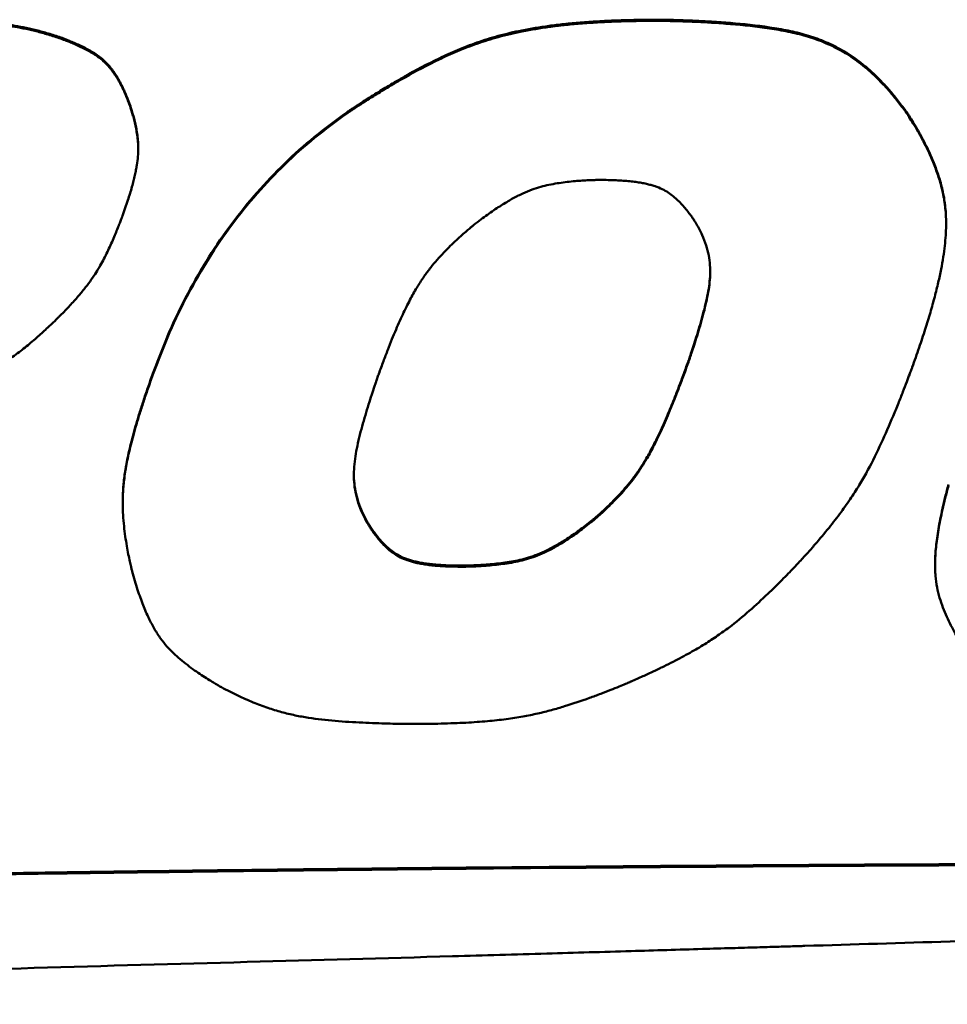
# Model space of a CAD drawing. Header units: inches. Extents: x 0.8 to 75.7, y -7.8 to 49.3.
# Tile 293 of 339: x 63.589 to 64.257, y 23.529 to 24.239. Entities that reach past the tile are written whole.
import ezdxf

# ---------------------------------------------------------------- set-up
doc = ezdxf.new("R2010")
doc.units = ezdxf.units.IN
doc.header["$MEASUREMENT"] = 0
doc.layers.add('Visible Edges(ROSSANSI)', color=7, linetype='Continuous', lineweight=50)
doc.layers.add('Visible Tangent Edges(ROSSANSI)', color=7, linetype='Continuous', lineweight=50)

msp = doc.modelspace()

# ---------------------------------------------------------------- linework, layer by layer
at = {"layer": 'Visible Edges(ROSSANSI)'}
for p, q in [((63.82444, 24.17219), (63.82444, 24.17141)), ((63.67423, 24.14688), (63.67423, 24.1461)), ((64.25633, 24.09282), (64.25633, 24.09204)), ((63.68524, 23.98534), (63.68524, 23.98456)), ((63.66305, 23.89176), (63.66305, 23.89098)), ((63.83874, 23.87804), (63.83874, 23.87726)), ((64.24842, 23.84689), (64.24842, 23.84611))]:
    msp.add_line(p, q, dxfattribs=at)
for points, knots in [([(63.50203, 24.23909), (63.50213, 24.23909), (63.50252, 24.23909), (63.50337, 24.23908), (63.50475, 24.23908), (63.50661, 24.23907), (63.50891, 24.23906), (63.51273, 24.23902), (63.51827, 24.23896), (63.52565, 24.23884), (63.53661, 24.23859), (63.55057, 24.23813), (63.56717, 24.23716), (63.58071, 24.23558), (63.59149, 24.23366), (63.59982, 24.2318), (63.60846, 24.2295), (63.61425, 24.22761), (63.61724, 24.22664)], [0, 0, 0, 0, 0.0007588, 0.0029618, 0.0064991, 0.0112607, 0.0171367, 0.0240171, 0.0403516, 0.0593852, 0.0802394, 0.1238996, 0.1658645, 0.2068912, 0.2278278, 0.249482, 0.2721956, 0.2963167, 0.2963167, 0.2963167, 0.2963167]), ([(63.61724, 24.22586), (63.61425, 24.22683), (63.60846, 24.22872), (63.59982, 24.23102), (63.59149, 24.23289), (63.58071, 24.2348), (63.56717, 24.23638), (63.55057, 24.23735), (63.53661, 24.23781), (63.52565, 24.23806), (63.51827, 24.23818), (63.51273, 24.23824), (63.50891, 24.23828), (63.50661, 24.23829), (63.50475, 24.2383), (63.50337, 24.23831), (63.50252, 24.23831), (63.50213, 24.23831), (63.50203, 24.23831)], [-0.2963167, -0.2963167, -0.2963167, -0.2963167, -0.2721956, -0.249482, -0.2278278, -0.2068912, -0.1658645, -0.1238996, -0.0802394, -0.0593852, -0.0403516, -0.0240171, -0.0171367, -0.0112607, -0.0064991, -0.0029618, -0.0007588, 0, 0, 0, 0]), ([(63.82444, 24.17219), (63.82457, 24.17228), (63.82505, 24.17261), (63.8261, 24.17333), (63.82783, 24.1745), (63.83131, 24.17683), (63.837, 24.18054), (63.84524, 24.18576), (63.85511, 24.19176), (63.87037, 24.20062), (63.88681, 24.20934), (63.90435, 24.21737), (63.91851, 24.22286), (63.93402, 24.22767), (63.95139, 24.23172), (63.96732, 24.23433), (63.98135, 24.23603), (63.993, 24.23711), (64.00551, 24.23797), (64.01895, 24.23859), (64.03338, 24.23897), (64.04334, 24.23902), (64.04849, 24.23904)], [0, 0, 0, 0, 0.0011676, 0.0045673, 0.0100445, 0.0174452, 0.0374009, 0.0632068, 0.0936422, 0.1274962, 0.2006828, 0.238091, 0.2766398, 0.3176805, 0.3626626, 0.4130946, 0.4408345, 0.4705084, 0.5023052, 0.5364121, 0.573015, 0.6122979, 0.6122979, 0.6122979, 0.6122979]), ([(64.04849, 24.23826), (64.04334, 24.23824), (64.03338, 24.23819), (64.01895, 24.23781), (64.00551, 24.23719), (63.993, 24.23633), (63.98135, 24.23525), (63.96732, 24.23355), (63.95139, 24.23094), (63.93402, 24.22689), (63.91851, 24.22208), (63.90435, 24.21659), (63.88681, 24.20856), (63.87037, 24.19984), (63.85511, 24.19098), (63.84524, 24.18498), (63.837, 24.17976), (63.83131, 24.17605), (63.82783, 24.17372), (63.8261, 24.17255), (63.82505, 24.17183), (63.82457, 24.1715), (63.82444, 24.17141)], [-0.6122979, -0.6122979, -0.6122979, -0.6122979, -0.573015, -0.5364121, -0.5023052, -0.4705084, -0.4408345, -0.4130946, -0.3626626, -0.3176805, -0.2766398, -0.238091, -0.2006828, -0.1274962, -0.0936422, -0.0632068, -0.0374009, -0.0174452, -0.0100445, -0.0045673, -0.0011676, 0, 0, 0, 0]), ([(64.04849, 24.23904), (64.04866, 24.23904), (64.04931, 24.23904), (64.05074, 24.23903), (64.05304, 24.239), (64.05615, 24.23896), (64.05999, 24.23887), (64.06635, 24.2387), (64.07557, 24.23836), (64.08779, 24.23772), (64.10586, 24.23643), (64.1243, 24.23448), (64.14248, 24.23138), (64.15554, 24.22821), (64.16819, 24.22385), (64.1805, 24.21795), (64.19033, 24.21162), (64.19804, 24.2056), (64.20391, 24.20042), (64.20978, 24.19463), (64.21564, 24.18819), (64.22154, 24.18108), (64.2253, 24.17599), (64.22724, 24.17336)], [0, 0, 0, 0, 0.001272, 0.004962, 0.0108814, 0.0188415, 0.028654, 0.0401309, 0.067327, 0.0989329, 0.1334605, 0.2053967, 0.2402645, 0.2742755, 0.3081759, 0.3429371, 0.3797375, 0.3993196, 0.4199094, 0.4416771, 0.4647908, 0.4894154, 0.5157114, 0.5157114, 0.5157114, 0.5157114]), ([(64.22724, 24.17258), (64.2253, 24.17521), (64.22154, 24.1803), (64.21564, 24.18741), (64.20978, 24.19385), (64.20391, 24.19964), (64.19804, 24.20482), (64.19033, 24.21084), (64.1805, 24.21717), (64.16819, 24.22307), (64.15554, 24.22743), (64.14248, 24.2306), (64.1243, 24.2337), (64.10586, 24.23565), (64.08779, 24.23694), (64.07557, 24.23758), (64.06635, 24.23792), (64.05999, 24.23809), (64.05615, 24.23818), (64.05304, 24.23823), (64.05074, 24.23825), (64.04931, 24.23826), (64.04866, 24.23826), (64.04849, 24.23826)], [-0.5157114, -0.5157114, -0.5157114, -0.5157114, -0.4894154, -0.4647908, -0.4416771, -0.4199094, -0.3993196, -0.3797375, -0.3429371, -0.3081759, -0.2742755, -0.2402645, -0.2053967, -0.1334605, -0.0989329, -0.067327, -0.0401309, -0.028654, -0.0188415, -0.0108814, -0.004962, -0.001272, 0, 0, 0, 0]), ([(63.61724, 24.22664), (63.61729, 24.22663), (63.61747, 24.22657), (63.61787, 24.22643), (63.61852, 24.2262), (63.61982, 24.22573), (63.6219, 24.22494), (63.62485, 24.22377), (63.62829, 24.22233), (63.63341, 24.22002), (63.63862, 24.21737), (63.64369, 24.21428), (63.64737, 24.21161), (63.65091, 24.20845), (63.65369, 24.20537), (63.65586, 24.20256), (63.65752, 24.20019), (63.65916, 24.19758), (63.6608, 24.19473), (63.66243, 24.1916), (63.66406, 24.18818), (63.66569, 24.18446), (63.66673, 24.18186), (63.66727, 24.18051)], [0, 0, 0, 0, 0.0003809, 0.0014883, 0.0032691, 0.0056703, 0.0121231, 0.0204262, 0.0301625, 0.0409196, 0.0638803, 0.0754322, 0.0871785, 0.0995352, 0.1129781, 0.1202687, 0.1280247, 0.1363117, 0.1451947, 0.1547383, 0.1650056, 0.176059, 0.1879596, 0.1879596, 0.1879596, 0.1879596]), ([(63.66727, 24.17973), (63.66673, 24.18108), (63.66569, 24.18368), (63.66406, 24.1874), (63.66243, 24.19082), (63.6608, 24.19395), (63.65916, 24.1968), (63.65752, 24.19941), (63.65586, 24.20178), (63.65369, 24.20459), (63.65091, 24.20767), (63.64737, 24.21083), (63.64369, 24.2135), (63.63862, 24.21659), (63.63341, 24.21924), (63.62829, 24.22155), (63.62485, 24.22299), (63.6219, 24.22416), (63.61982, 24.22495), (63.61852, 24.22542), (63.61787, 24.22565), (63.61747, 24.22579), (63.61729, 24.22585), (63.61724, 24.22586)], [-0.1879596, -0.1879596, -0.1879596, -0.1879596, -0.176059, -0.1650056, -0.1547383, -0.1451947, -0.1363117, -0.1280247, -0.1202687, -0.1129781, -0.0995352, -0.0871785, -0.0754322, -0.0638803, -0.0409196, -0.0301625, -0.0204262, -0.0121231, -0.0056703, -0.0032691, -0.0014883, -0.0003809, 0, 0, 0, 0]), ([(63.66287, 24.09765), (63.66357, 24.09959), (63.66491, 24.10333), (63.66673, 24.10876), (63.66833, 24.11381), (63.6697, 24.1185), (63.67087, 24.12286), (63.67184, 24.12691), (63.67263, 24.13067), (63.67343, 24.13519), (63.67406, 24.14033), (63.67431, 24.14602), (63.67409, 24.15118), (63.67352, 24.156), (63.67273, 24.16057), (63.67178, 24.16489), (63.67077, 24.16886), (63.66976, 24.17237), (63.66883, 24.17529), (63.66808, 24.17751), (63.66759, 24.17887), (63.66735, 24.17951), (63.66728, 24.17968), (63.66727, 24.17973)], [-0.2320839, -0.2320839, -0.2320839, -0.2320839, -0.215157, -0.1994959, -0.1850202, -0.1716488, -0.1593004, -0.1478928, -0.1373431, -0.1275682, -0.1100103, -0.0945477, -0.0805238, -0.067314, -0.0544835, -0.0422122, -0.0308408, -0.0207208, -0.0122107, -0.0056747, -0.0014808, -0.000378, 0, 0, 0, 0]), ([(63.66727, 24.18051), (63.66728, 24.18046), (63.66735, 24.18029), (63.66759, 24.17965), (63.66808, 24.17829), (63.66883, 24.17607), (63.66976, 24.17315), (63.67077, 24.16964), (63.67178, 24.16567), (63.67273, 24.16135), (63.67352, 24.15678), (63.67409, 24.15196), (63.67423, 24.14864), (63.67423, 24.14691), (63.67423, 24.14688)], [0, 0, 0, 0, 0.00037799, 0.00148082, 0.00567471, 0.0122107, 0.02072075, 0.03084082, 0.04221217, 0.05448349, 0.06731396, 0.08052383, 0.09454768, 0.09481482, 0.09481482, 0.09481482, 0.09481482]), ([(63.68524, 23.98534), (63.68898, 23.99512), (63.69633, 24.01436), (63.70973, 24.04191), (63.72465, 24.06785), (63.74126, 24.09211), (63.75951, 24.11473), (63.77946, 24.13564), (63.80096, 24.15501), (63.81661, 24.16646), (63.82444, 24.17219)], [0, 0, 0, 0, 0.085721, 0.1687658, 0.2495227, 0.3284138, 0.4058918, 0.4824342, 0.5585365, 0.6347024, 0.6347024, 0.6347024, 0.6347024]), ([(63.82444, 24.17141), (63.81661, 24.16568), (63.80096, 24.15423), (63.77946, 24.13486), (63.75951, 24.11395), (63.74126, 24.09133), (63.72465, 24.06707), (63.70973, 24.04113), (63.69633, 24.01358), (63.68898, 23.99434), (63.68524, 23.98456)], [-0.6347024, -0.6347024, -0.6347024, -0.6347024, -0.5585365, -0.4824342, -0.4058918, -0.3284138, -0.2495227, -0.1687658, -0.085721, 0, 0, 0, 0]), ([(64.22724, 24.17336), (64.2273, 24.17328), (64.22753, 24.17295), (64.22841, 24.17168), (64.2302, 24.16901), (64.23298, 24.16461), (64.23642, 24.15878), (64.24026, 24.15171), (64.24423, 24.14361), (64.24806, 24.13469), (64.25148, 24.12511), (64.25427, 24.11483), (64.25599, 24.10399), (64.25633, 24.09654), (64.25633, 24.09282)], [0, 0, 0, 0, 0.0008318, 0.0032563, 0.0124593, 0.0267685, 0.0453564, 0.0674138, 0.0921555, 0.1188304, 0.1467354, 0.1755597, 0.2064227, 0.2372024, 0.2372024, 0.2372024, 0.2372024]), ([(64.23192, 23.98857), (64.23361, 23.99331), (64.23684, 24.00241), (64.2412, 24.01561), (64.24494, 24.0278), (64.24809, 24.03905), (64.25069, 24.04944), (64.25275, 24.05901), (64.25433, 24.06784), (64.25543, 24.07599), (64.25611, 24.08353), (64.25646, 24.09253), (64.25606, 24.10276), (64.25427, 24.11405), (64.25148, 24.12433), (64.24806, 24.13391), (64.24423, 24.14283), (64.24026, 24.15093), (64.23642, 24.158), (64.23298, 24.16383), (64.2302, 24.16823), (64.22841, 24.1709), (64.22753, 24.17217), (64.2273, 24.1725), (64.22724, 24.17258)], [-0.5303679, -0.5303679, -0.5303679, -0.5303679, -0.4890982, -0.4511304, -0.4162579, -0.384272, -0.3549613, -0.3281122, -0.3035079, -0.2809288, -0.2601532, -0.2409573, -0.2064227, -0.1755597, -0.1467354, -0.1188304, -0.0921555, -0.0674138, -0.0453564, -0.0267685, -0.0124593, -0.0032563, -0.0008318, 0, 0, 0, 0]), ([(63.91611, 24.09119), (63.91778, 24.09248), (63.92101, 24.09498), (63.92579, 24.09849), (63.9303, 24.10167), (63.93459, 24.10452), (63.93865, 24.10708), (63.94252, 24.10935), (63.94621, 24.11136), (63.95079, 24.11365), (63.95623, 24.11602), (63.96256, 24.1182), (63.96864, 24.11979), (63.97649, 24.12132), (63.98419, 24.12231), (63.99153, 24.12296), (63.99635, 24.12328), (64.00044, 24.12347), (64.00329, 24.12356), (64.00505, 24.12359), (64.00592, 24.12361), (64.00646, 24.12361), (64.00671, 24.12361), (64.00677, 24.12361)], [-0.2539576, -0.2539576, -0.2539576, -0.2539576, -0.2372941, -0.2217989, -0.2073925, -0.1939944, -0.1815235, -0.1698976, -0.1590339, -0.1488494, -0.1301885, -0.1132524, -0.0974091, -0.0820743, -0.0521253, -0.038282, -0.0258391, -0.0152897, -0.0071319, -0.0041065, -0.0018673, -0.0004774, 0, 0, 0, 0]), ([(64.00677, 24.12361), (64.00882, 24.1236), (64.01276, 24.12358), (64.01843, 24.1234), (64.02362, 24.1231), (64.02838, 24.1227), (64.03272, 24.12218), (64.03668, 24.12155), (64.04028, 24.12083), (64.04356, 24.12), (64.04655, 24.11908), (64.05006, 24.11778), (64.05395, 24.11592), (64.05801, 24.11328), (64.06154, 24.11036), (64.06472, 24.10727), (64.06758, 24.10412), (64.07012, 24.10103), (64.07227, 24.09816), (64.07402, 24.09567), (64.07531, 24.09372), (64.07608, 24.09249), (64.07644, 24.09189), (64.07653, 24.09173), (64.07655, 24.09169)], [-0.2118674, -0.2118674, -0.2118674, -0.2118674, -0.1962297, -0.1818551, -0.1686605, -0.1565614, -0.1454715, -0.1353027, -0.125965, -0.1173666, -0.1094142, -0.1020137, -0.0885037, -0.0761145, -0.0642207, -0.0524415, -0.040973, -0.0301724, -0.0204213, -0.0121167, -0.0056668, -0.0014875, -0.0003807, 0, 0, 0, 0]), ([(63.61709, 24.0249), (63.61832, 24.02614), (63.62069, 24.02854), (63.62408, 24.03209), (63.62721, 24.03548), (63.63094, 24.03967), (63.63508, 24.04459), (63.63941, 24.05024), (63.64308, 24.05554), (63.64718, 24.06218), (63.65146, 24.07038), (63.65515, 24.0785), (63.65778, 24.08469), (63.65945, 24.08877), (63.66083, 24.09224), (63.66176, 24.09467), (63.66233, 24.09617), (63.66261, 24.09692), (63.66278, 24.09738), (63.66285, 24.09759), (63.66287, 24.09765)], [-0.2341578, -0.2341578, -0.2341578, -0.2341578, -0.2202834, -0.2072551, -0.1950136, -0.1834993, -0.1624142, -0.1435188, -0.1263335, -0.110384, -0.0803602, -0.0511284, -0.0375676, -0.0253642, -0.015011, -0.0070023, -0.0040318, -0.0018333, -0.0004687, 0, 0, 0, 0]), ([(63.8476, 23.98389), (63.8487, 23.98689), (63.8508, 23.99266), (63.85396, 24.00096), (63.85699, 24.00859), (63.8599, 24.01559), (63.8627, 24.02201), (63.8654, 24.02789), (63.86802, 24.03327), (63.87129, 24.0396), (63.87524, 24.04658), (63.88004, 24.05397), (63.88478, 24.06033), (63.88955, 24.06599), (63.8943, 24.07117), (63.89896, 24.07591), (63.90338, 24.08015), (63.90738, 24.0838), (63.91078, 24.08679), (63.91342, 24.08901), (63.91511, 24.09039), (63.9159, 24.09102), (63.91611, 24.09119)], [-0.3485524, -0.3485524, -0.3485524, -0.3485524, -0.3223743, -0.2981636, -0.2757983, -0.255156, -0.2361135, -0.2185475, -0.2023335, -0.1873471, -0.1605584, -0.1371774, -0.1162122, -0.0966991, -0.0779387, -0.0601498, -0.0437884, -0.0293222, -0.0172266, -0.0079831, -0.0020777, 0, 0, 0, 0]), ([(64.07655, 24.09169), (64.07795, 24.08912), (64.08063, 24.08419), (64.08351, 24.07664), (64.08539, 24.06934), (64.08632, 24.06219), (64.08643, 24.05512), (64.08585, 24.04803), (64.08469, 24.04085), (64.08253, 24.03094), (64.07985, 24.02105), (64.07696, 24.01141), (64.0749, 24.00491), (64.07329, 24.00002), (64.07216, 23.99665), (64.07146, 23.99462), (64.07089, 23.99298), (64.07046, 23.99176), (64.0702, 23.99101), (64.07007, 23.99067), (64.07004, 23.99058)], [-0.2883248, -0.2883248, -0.2883248, -0.2883248, -0.2645567, -0.2427294, -0.2222688, -0.2026215, -0.1832842, -0.1638268, -0.1438998, -0.1232273, -0.0802343, -0.059517, -0.0405244, -0.0241649, -0.017257, -0.0113491, -0.0065553, -0.0029897, -0.0007665, 0, 0, 0, 0]), ([(64.07004, 23.99136), (64.07007, 23.99145), (64.0702, 23.99179), (64.07046, 23.99254), (64.07089, 23.99376), (64.07146, 23.9954), (64.07216, 23.99743), (64.07329, 24.0008), (64.0749, 24.00569), (64.07696, 24.01219), (64.07985, 24.02183), (64.08253, 24.03172), (64.08469, 24.04163), (64.08585, 24.04881), (64.08629, 24.0542), (64.08635, 24.05719), (64.08635, 24.05783)], [0, 0, 0, 0, 0.0007665, 0.0029897, 0.0065553, 0.0113491, 0.017257, 0.0241649, 0.0405244, 0.059517, 0.0802343, 0.1232273, 0.1438998, 0.1638268, 0.1832842, 0.1885482, 0.1885482, 0.1885482, 0.1885482]), ([(63.54575, 23.9753), (63.54739, 23.97608), (63.55058, 23.97757), (63.55518, 23.9798), (63.55946, 23.98195), (63.56462, 23.98462), (63.57044, 23.9878), (63.57672, 23.99152), (63.58224, 23.99508), (63.58866, 23.99959), (63.59585, 24.00532), (63.60247, 24.01112), (63.60733, 24.01555), (63.61047, 24.01849), (63.61309, 24.02099), (63.6149, 24.02274), (63.61601, 24.02383), (63.61656, 24.02437), (63.6169, 24.02471), (63.61705, 24.02486), (63.61709, 24.0249)], [-0.2286325, -0.2286325, -0.2286325, -0.2286325, -0.2145664, -0.2013838, -0.1890247, -0.1774292, -0.1562892, -0.1374804, -0.12052, -0.1049281, -0.0759736, -0.0481422, -0.0353129, -0.0238051, -0.0140686, -0.0065543, -0.0037717, -0.001714, -0.0004379, 0, 0, 0, 0]), ([(64.00021, 23.87737), (64.00041, 23.87753), (64.00118, 23.87815), (64.00282, 23.87952), (64.00538, 23.88173), (64.0087, 23.88471), (64.01261, 23.88838), (64.01695, 23.89266), (64.02153, 23.89749), (64.02623, 23.90281), (64.03098, 23.90869), (64.03575, 23.91537), (64.03966, 23.92166), (64.04288, 23.92734), (64.04545, 23.93217), (64.0481, 23.93747), (64.05085, 23.94329), (64.05371, 23.94967), (64.0567, 23.95666), (64.05983, 23.96431), (64.0631, 23.97265), (64.06654, 23.98174), (64.06885, 23.98807), (64.07004, 23.99136)], [0, 0, 0, 0, 0.002025, 0.0077971, 0.0168646, 0.0287798, 0.0431005, 0.0593911, 0.0772252, 0.0961885, 0.1161164, 0.1378091, 0.1623414, 0.1760169, 0.1908153, 0.2068752, 0.2243344, 0.2433305, 0.2640004, 0.2864804, 0.3109064, 0.3374136, 0.366137, 0.366137, 0.366137, 0.366137]), ([(64.07004, 23.99058), (64.06885, 23.98729), (64.06654, 23.98096), (64.0631, 23.97187), (64.05983, 23.96353), (64.0567, 23.95588), (64.05371, 23.94889), (64.05085, 23.94251), (64.0481, 23.9367), (64.04545, 23.93139), (64.04288, 23.92656), (64.03966, 23.92088), (64.03575, 23.91459), (64.03098, 23.90791), (64.02623, 23.90203), (64.02153, 23.89671), (64.01695, 23.89188), (64.01261, 23.8876), (64.0087, 23.88393), (64.00538, 23.88095), (64.00282, 23.87874), (64.00118, 23.87737), (64.00041, 23.87675), (64.00021, 23.87659)], [-0.366137, -0.366137, -0.366137, -0.366137, -0.3374136, -0.3109064, -0.2864804, -0.2640004, -0.2433305, -0.2243344, -0.2068752, -0.1908153, -0.1760169, -0.1623414, -0.1378091, -0.1161164, -0.0961885, -0.0772252, -0.0593911, -0.0431005, -0.0287798, -0.0168646, -0.0077971, -0.002025, 0, 0, 0, 0]), ([(64.15004, 23.84768), (64.15209, 23.84991), (64.15608, 23.85426), (64.16346, 23.86263), (64.17173, 23.87249), (64.18047, 23.8838), (64.18796, 23.89444), (64.1944, 23.90459), (64.20181, 23.91755), (64.20973, 23.93377), (64.21673, 23.94991), (64.22183, 23.96233), (64.22511, 23.97058), (64.22783, 23.9776), (64.22969, 23.98253), (64.23082, 23.98558), (64.23138, 23.9871), (64.23173, 23.98804), (64.23188, 23.98846), (64.23192, 23.98857)], [-0.4442675, -0.4442675, -0.4442675, -0.4442675, -0.4200597, -0.3971838, -0.355032, -0.3170122, -0.2823239, -0.250171, -0.2197694, -0.1612022, -0.1030975, -0.075914, -0.0513506, -0.0304412, -0.0142215, -0.0081943, -0.0037284, -0.0009537, 0, 0, 0, 0]), ([(63.68524, 23.98456), (63.68401, 23.98111), (63.68164, 23.97447), (63.67837, 23.96484), (63.67548, 23.9559), (63.67296, 23.94761), (63.67077, 23.93992), (63.6689, 23.93278), (63.66734, 23.92616), (63.66568, 23.91823), (63.66419, 23.90925), (63.66321, 23.89935), (63.66296, 23.89041), (63.66327, 23.88209), (63.66394, 23.87423), (63.66486, 23.86681), (63.66592, 23.86001), (63.66702, 23.85403), (63.66806, 23.84905), (63.66893, 23.84527), (63.66951, 23.84288), (63.66981, 23.84178), (63.66988, 23.8415)], [-0.4031387, -0.4031387, -0.4031387, -0.4031387, -0.3730967, -0.345306, -0.3196265, -0.2959172, -0.2740364, -0.2538419, -0.2351904, -0.2179383, -0.1870578, -0.1600429, -0.1357517, -0.1130789, -0.0912288, -0.0704691, -0.0513428, -0.0344067, -0.0202277, -0.0093798, -0.0024427, 0, 0, 0, 0]), ([(63.66305, 23.89176), (63.66305, 23.89444), (63.66324, 23.90039), (63.66419, 23.91003), (63.66568, 23.91901), (63.66734, 23.92694), (63.6689, 23.93356), (63.67077, 23.9407), (63.67296, 23.94839), (63.67548, 23.95668), (63.67837, 23.96562), (63.68164, 23.97525), (63.68401, 23.98189), (63.68524, 23.98534)], [0.1378804, 0.1378804, 0.1378804, 0.1378804, 0.1600429, 0.1870578, 0.2179383, 0.2351904, 0.2538419, 0.2740364, 0.2959172, 0.3196265, 0.345306, 0.3730967, 0.4031387, 0.4031387, 0.4031387, 0.4031387]), ([(63.83874, 23.87726), (63.83739, 23.87989), (63.83478, 23.88494), (63.83204, 23.8927), (63.83032, 23.90025), (63.82955, 23.9077), (63.8296, 23.91511), (63.83035, 23.92258), (63.83168, 23.9302), (63.83409, 23.94074), (63.83702, 23.95129), (63.84015, 23.96158), (63.84237, 23.96854), (63.84411, 23.97378), (63.84533, 23.97738), (63.84608, 23.97956), (63.84669, 23.98132), (63.84715, 23.98262), (63.84744, 23.98343), (63.84757, 23.9838), (63.8476, 23.98389)], [-0.3036654, -0.3036654, -0.3036654, -0.3036654, -0.2796646, -0.2574201, -0.2363547, -0.2159206, -0.1956279, -0.175064, -0.1538973, -0.1318672, -0.0859334, -0.0637656, -0.0434294, -0.0259034, -0.0185006, -0.0121682, -0.0070291, -0.003206, -0.000822, 0, 0, 0, 0]), ([(63.8296, 23.91146), (63.82961, 23.91047), (63.8297, 23.90702), (63.83032, 23.90103), (63.83204, 23.89348), (63.83478, 23.88572), (63.83739, 23.88067), (63.83874, 23.87804)], [0.20774057, 0.20774057, 0.20774057, 0.20774057, 0.2159206, 0.23635472, 0.25742009, 0.27966465, 0.30366537, 0.30366537, 0.30366537, 0.30366537]), ([(64.25804, 23.90322), (64.25725, 23.90026), (64.25574, 23.89455), (64.25377, 23.88627), (64.25212, 23.87859), (64.2508, 23.87147), (64.24978, 23.86488), (64.24905, 23.85876), (64.24859, 23.85309), (64.24839, 23.84782), (64.24843, 23.84291), (64.24876, 23.83698), (64.24967, 23.83015), (64.25152, 23.82256), (64.25395, 23.81553), (64.25674, 23.80889), (64.25974, 23.80265), (64.26278, 23.79693), (64.26568, 23.7919), (64.26825, 23.78772), (64.2703, 23.78455), (64.27161, 23.78262), (64.27225, 23.78169), (64.27243, 23.78145), (64.27247, 23.78139)], [-0.3511368, -0.3511368, -0.3511368, -0.3511368, -0.325876, -0.3025354, -0.2809902, -0.2611139, -0.2427785, -0.2258546, -0.2102109, -0.1957151, -0.1822337, -0.1696328, -0.1465495, -0.1254276, -0.1053173, -0.0855942, -0.0665709, -0.0488114, -0.0329029, -0.0194489, -0.0090641, -0.0023715, -0.0006061, 0, 0, 0, 0]), ([(64.24842, 23.84689), (64.24842, 23.84742), (64.24843, 23.8497), (64.24859, 23.85387), (64.24905, 23.85954), (64.24978, 23.86566), (64.2508, 23.87225), (64.25212, 23.87937), (64.25377, 23.88705), (64.25574, 23.89533), (64.25725, 23.90104), (64.25804, 23.904)], [0.1913395, 0.1913395, 0.1913395, 0.1913395, 0.1957151, 0.2102109, 0.2258546, 0.2427785, 0.2611139, 0.2809902, 0.3025354, 0.325876, 0.3511368, 0.3511368, 0.3511368, 0.3511368]), ([(63.83874, 23.87804), (63.83877, 23.878), (63.83886, 23.87784), (63.83921, 23.87723), (63.83995, 23.87599), (63.84121, 23.874), (63.8429, 23.87147), (63.84501, 23.86856), (63.84749, 23.86542), (63.85029, 23.86221), (63.8534, 23.85908), (63.85687, 23.85612), (63.86087, 23.85344), (63.86471, 23.85154), (63.86819, 23.85022), (63.87114, 23.84928), (63.87438, 23.84845), (63.87795, 23.84771), (63.88188, 23.84708), (63.88618, 23.84655), (63.8909, 23.84614), (63.89606, 23.84584), (63.90168, 23.84565), (63.90559, 23.84563), (63.90763, 23.84562)], [0, 0, 0, 0, 0.000383, 0.0014961, 0.0056975, 0.0121775, 0.0205146, 0.0302954, 0.0411173, 0.0525939, 0.0643634, 0.0762248, 0.0885529, 0.10197, 0.1093126, 0.1171999, 0.1257265, 0.1349859, 0.1450706, 0.1560707, 0.1680745, 0.1811685, 0.1954371, 0.2109634, 0.2109634, 0.2109634, 0.2109634]), ([(63.90763, 23.84484), (63.90559, 23.84485), (63.90168, 23.84487), (63.89606, 23.84506), (63.8909, 23.84536), (63.88618, 23.84577), (63.88188, 23.8463), (63.87795, 23.84693), (63.87438, 23.84767), (63.87114, 23.8485), (63.86819, 23.84944), (63.86471, 23.85077), (63.86087, 23.85266), (63.85687, 23.85534), (63.8534, 23.8583), (63.85029, 23.86143), (63.84749, 23.86464), (63.84501, 23.86778), (63.8429, 23.87069), (63.84121, 23.87322), (63.83995, 23.87521), (63.83921, 23.87645), (63.83886, 23.87706), (63.83877, 23.87722), (63.83874, 23.87726)], [-0.2109634, -0.2109634, -0.2109634, -0.2109634, -0.1954371, -0.1811685, -0.1680745, -0.1560707, -0.1450706, -0.1349859, -0.1257265, -0.1171999, -0.1093126, -0.10197, -0.0885529, -0.0762248, -0.0643634, -0.0525939, -0.0411173, -0.0302954, -0.0205146, -0.0121775, -0.0056975, -0.0014961, -0.000383, 0, 0, 0, 0]), ([(63.90763, 23.84562), (63.9077, 23.84562), (63.90796, 23.84562), (63.90853, 23.84562), (63.90946, 23.84564), (63.91133, 23.84567), (63.91435, 23.84576), (63.91868, 23.84595), (63.92378, 23.84626), (63.9315, 23.84689), (63.93956, 23.84786), (63.94775, 23.84935), (63.95403, 23.85091), (63.9605, 23.85304), (63.9673, 23.85591), (63.97318, 23.85893), (63.97815, 23.86181), (63.98216, 23.86431), (63.98637, 23.8671), (63.99079, 23.87021), (63.99545, 23.87365), (63.99858, 23.8761), (64.00021, 23.87737)], [0, 0, 0, 0, 0.0005085, 0.0019882, 0.0043705, 0.0075867, 0.0162476, 0.0274254, 0.0405778, 0.0551673, 0.0865383, 0.1024599, 0.1187593, 0.1359917, 0.1547637, 0.1757143, 0.1872114, 0.1994965, 0.2126501, 0.2267517, 0.24188, 0.2581129, 0.2581129, 0.2581129, 0.2581129]), ([(64.00021, 23.87659), (63.99858, 23.87532), (63.99545, 23.87287), (63.99079, 23.86943), (63.98637, 23.86632), (63.98216, 23.86353), (63.97815, 23.86103), (63.97318, 23.85815), (63.9673, 23.85513), (63.9605, 23.85226), (63.95403, 23.85013), (63.94775, 23.84857), (63.93956, 23.84708), (63.9315, 23.84611), (63.92378, 23.84548), (63.91868, 23.84517), (63.91435, 23.84498), (63.91133, 23.84489), (63.90946, 23.84486), (63.90853, 23.84484), (63.90796, 23.84484), (63.9077, 23.84484), (63.90763, 23.84484)], [-0.2581129, -0.2581129, -0.2581129, -0.2581129, -0.24188, -0.2267517, -0.2126501, -0.1994965, -0.1872114, -0.1757143, -0.1547637, -0.1359917, -0.1187593, -0.1024599, -0.0865383, -0.0551673, -0.0405778, -0.0274254, -0.0162476, -0.0075867, -0.0043705, -0.0019882, -0.0005085, 0, 0, 0, 0]), ([(64.02943, 23.76211), (64.03224, 23.76335), (64.03768, 23.76576), (64.04552, 23.76939), (64.05282, 23.77289), (64.06161, 23.77729), (64.07152, 23.78257), (64.08219, 23.78884), (64.09155, 23.79492), (64.10241, 23.80274), (64.11451, 23.8128), (64.1256, 23.82306), (64.13374, 23.83096), (64.13899, 23.8362), (64.14337, 23.84067), (64.1464, 23.84381), (64.14825, 23.84576), (64.14916, 23.84674), (64.14972, 23.84734), (64.14998, 23.84761), (64.15004, 23.84768)], [-0.3904474, -0.3904474, -0.3904474, -0.3904474, -0.3667047, -0.3444483, -0.3235759, -0.3039848, -0.2682358, -0.2363719, -0.2075649, -0.1809939, -0.1313816, -0.083418, -0.0612407, -0.0413159, -0.0244349, -0.0113913, -0.0065571, -0.0029808, -0.0007618, 0, 0, 0, 0]), ([(63.66988, 23.8415), (63.67052, 23.8392), (63.67176, 23.83479), (63.67373, 23.82844), (63.67571, 23.8226), (63.67772, 23.81723), (63.67974, 23.8123), (63.68179, 23.80778), (63.68387, 23.80363), (63.6866, 23.79871), (63.69013, 23.79325), (63.6947, 23.78749), (63.69948, 23.78251), (63.70608, 23.77665), (63.71293, 23.77145), (63.71971, 23.76682), (63.72425, 23.76389), (63.72814, 23.76149), (63.7309, 23.75986), (63.73262, 23.75888), (63.73348, 23.75839), (63.73401, 23.7581), (63.73425, 23.75797), (63.73431, 23.75793)], [-0.292883, -0.292883, -0.292883, -0.292883, -0.2732999, -0.2551326, -0.2382847, -0.2226585, -0.2081552, -0.1946746, -0.1821153, -0.1703754, -0.1489494, -0.1295814, -0.1114987, -0.0939987, -0.0597775, -0.0439312, -0.0296715, -0.0175685, -0.0081998, -0.0047227, -0.0021481, -0.0005493, 0, 0, 0, 0]), ([(63.87213, 23.73153), (63.87566, 23.73154), (63.88247, 23.73156), (63.89236, 23.73173), (63.90158, 23.73202), (63.91018, 23.73241), (63.91821, 23.73291), (63.9279, 23.73368), (63.93894, 23.73487), (63.95105, 23.73672), (63.96194, 23.73892), (63.97196, 23.74143), (63.98441, 23.74509), (63.9962, 23.74908), (64.00723, 23.75315), (64.01436, 23.7559), (64.02032, 23.75828), (64.02445, 23.75999), (64.02698, 23.76105), (64.02823, 23.76159), (64.029, 23.76192), (64.02935, 23.76207), (64.02943, 23.76211)], [-0.4127315, -0.4127315, -0.4127315, -0.4127315, -0.3858636, -0.3607923, -0.3373988, -0.3155638, -0.2951677, -0.2760904, -0.2414118, -0.2105607, -0.1825762, -0.1565144, -0.1314603, -0.0829972, -0.0607899, -0.0409268, -0.0241599, -0.0112444, -0.0064675, -0.0029379, -0.0007503, 0, 0, 0, 0]), ([(63.73431, 23.75793), (63.73821, 23.75589), (63.74566, 23.75198), (63.75678, 23.74706), (63.76729, 23.74309), (63.77736, 23.74), (63.78714, 23.73764), (63.79999, 23.7353), (63.81627, 23.73356), (63.8325, 23.73258), (63.84514, 23.73206), (63.85359, 23.7318), (63.85993, 23.73166), (63.86429, 23.73159), (63.86692, 23.73156), (63.86904, 23.73154), (63.87061, 23.73153), (63.87158, 23.73153), (63.87202, 23.73153), (63.87213, 23.73153)], [-0.3627717, -0.3627717, -0.3627717, -0.3627717, -0.3285777, -0.2974724, -0.2688447, -0.2420867, -0.216606, -0.1918388, -0.142395, -0.0918447, -0.0678662, -0.0460509, -0.0273763, -0.0195229, -0.0128221, -0.0073966, -0.0033693, -0.0008628, 0, 0, 0, 0]), ([(63.02736, 23.6085), (63.02892, 23.60863), (63.03578, 23.60918), (63.0527, 23.61019), (63.08382, 23.6118), (63.13207, 23.61378), (63.20038, 23.61609), (63.27116, 23.61803), (63.34, 23.61966), (63.40165, 23.62096), (63.47051, 23.62225), (63.54686, 23.62352), (63.63057, 23.62475), (63.75472, 23.62636), (63.99354, 23.62891), (64.27294, 23.63076), (64.55299, 23.63127), (64.72108, 23.63086), (64.84687, 23.62998), (64.9321, 23.62905), (65.00963, 23.62789), (65.05862, 23.62671), (65.08165, 23.62616)], [0, 0, 0, 0, 0.011891, 0.052486, 0.129183, 0.249392, 0.42053, 0.650022, 0.78897, 0.945292, 1.119916, 1.31377, 1.527156, 1.757865, 2.259911, 3.34711, 3.886894, 4.393892, 4.628011, 4.845435, 5.043331, 5.218874, 5.218874, 5.218874, 5.218874]), ([(65.08165, 23.62538), (65.05862, 23.62593), (65.00963, 23.62711), (64.9321, 23.62827), (64.84687, 23.6292), (64.72108, 23.63008), (64.55299, 23.63049), (64.27294, 23.62998), (63.99354, 23.62813), (63.75472, 23.62558), (63.63057, 23.62397), (63.54686, 23.62274), (63.47051, 23.62147), (63.40165, 23.62018), (63.34, 23.61888), (63.27116, 23.61725), (63.20038, 23.61531), (63.13207, 23.613), (63.08382, 23.61102), (63.0527, 23.60941), (63.03578, 23.6084), (63.02892, 23.60785), (63.02736, 23.60772)], [-5.218874, -5.218874, -5.218874, -5.218874, -5.043331, -4.845435, -4.628011, -4.393892, -3.886894, -3.34711, -2.259911, -1.757865, -1.527156, -1.31377, -1.119916, -0.945292, -0.78897, -0.650022, -0.42053, -0.249392, -0.129183, -0.052486, -0.011891, 0, 0, 0, 0]), ([(64.1546, 23.57155), (64.18946, 23.57262), (64.25695, 23.57468), (64.35496, 23.57769), (64.44657, 23.58051), (64.532, 23.58315), (64.61148, 23.58561), (64.68523, 23.5879), (64.75349, 23.59003), (64.81648, 23.592), (64.87443, 23.59382), (64.92756, 23.5955), (64.9761, 23.59704), (65.02028, 23.59844), (65.06032, 23.59972), (65.1061, 23.6012), (65.15465, 23.60277), (65.20351, 23.60436), (65.24095, 23.6056), (65.26852, 23.60653), (65.28776, 23.60719), (65.30018, 23.60763), (65.30751, 23.60789), (65.31087, 23.60803), (65.31202, 23.60808)], [-2.941572, -2.941572, -2.941572, -2.941572, -2.675837, -2.42695, -2.194335, -1.977416, -1.775617, -1.588362, -1.415074, -1.255179, -1.108099, -0.973259, -0.850082, -0.737993, -0.636416, -0.544775, -0.388995, -0.266167, -0.172293, -0.103497, -0.055901, -0.02563, -0.008807, 0, 0, 0, 0]), ([(63.12301, 23.52946), (63.17777, 23.53393), (63.28529, 23.54271), (63.49528, 23.55309), (63.69983, 23.55848), (63.87406, 23.56331), (63.96628, 23.56597), (64.02627, 23.56772), (64.07074, 23.56903), (64.101, 23.56993), (64.11904, 23.57048), (64.13355, 23.57091), (64.14425, 23.57124), (64.15084, 23.57144), (64.15384, 23.57153), (64.1546, 23.57155)], [-2.623286, -2.623286, -2.623286, -2.623286, -2.204394, -1.800771, -1.021184, -0.645095, -0.472524, -0.318122, -0.187778, -0.133469, -0.087384, -0.050258, -0.022828, -0.00583, 0, 0, 0, 0])]:
    msp.add_open_spline(points, degree=3, knots=knots, dxfattribs=at)
at = {"layer": 'Visible Tangent Edges(ROSSANSI)'}
for p, q in [((64.04849, 24.23904), (64.04849, 24.23826)), ((63.61724, 24.22664), (63.61724, 24.22586)), ((63.66727, 24.18051), (63.66727, 24.17973)), ((64.22724, 24.17336), (64.22724, 24.17258)), ((64.07004, 23.99136), (64.07004, 23.99058)), ((64.00021, 23.87737), (64.00021, 23.87659)), ((63.90763, 23.84562), (63.90763, 23.84484))]:
    msp.add_line(p, q, dxfattribs=at)

doc.saveas('drawing.dxf')
